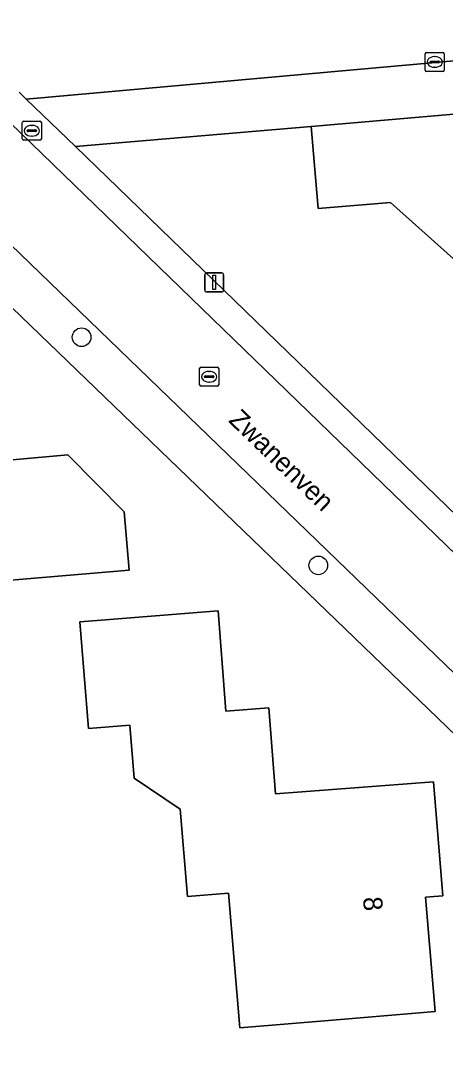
# Model space of a CAD drawing. Extents: x 163426 to 164192, y 380329 to 381641.
# Drawn here: x 164069.2 to 164091.4, y 381115.4 to 381170 of the extents above; entities that cross this region are included whole.
import ezdxf

# ---------------------------------------------------------------- set-up
doc = ezdxf.new("R2010")
doc.units = 0
for name, color, linetype in [('IMGEO_Boom', 7, 'Continuous'), ('IMGEO_Brandkraan', 7, 'Continuous'), ('IMGEO_Erf', 7, 'Continuous'), ('IMGEO_Kolk', 7, 'Continuous'), ('IMGEO_Lichtmast', 7, 'Continuous'), ('IMGEO_Openbare_ruimte_label', 7, 'Continuous'), ('IMGEO_Pand', 7, 'Continuous'), ('IMGEO_Pand_nummerreeks', 7, 'Continuous'), ('IMGEO_Rijbaan_lokaal_open', 7, 'Continuous'), ('IMGEO_Voetpad_open', 7, 'Continuous')]:
    doc.layers.add(name, color=color, linetype=linetype)

msp = doc.modelspace()

# ---------------------------------------------------------------- linework, layer by layer
at = {"layer": 'IMGEO_Boom'}
for centre in [(164072.345, 381153.442), (164084.77, 381141.476)]:
    msp.add_circle(centre, 0.489, dxfattribs=at)
at = {"layer": 'IMGEO_Brandkraan'}
for p, q in [((164069.234, 381163.847), (164069.234, 381164.699)), ((164069.309, 381164.773), (164070.161, 381164.773)), ((164069.493, 381164.267), (164069.493, 381164.279)), ((164069.536, 381164.316), (164069.934, 381164.316)), ((164069.722, 381164.553), (164069.747, 381164.553)), ((164069.977, 381164.279), (164069.977, 381164.267)), ((164070.235, 381164.699), (164070.235, 381163.847)), ((164070.161, 381163.773), (164069.309, 381163.773)), ((164069.931, 381164.23), (164069.533, 381164.23)), ((164069.745, 381163.993), (164069.72, 381163.993))]:
    msp.add_line(p, q, dxfattribs=at)
for points in [[(164069.234, 381163.847), (164069.234, 381164.699)], [(164069.309, 381164.773), (164070.161, 381164.773)], [(164070.235, 381164.699), (164070.235, 381163.847)], [(164070.161, 381163.773), (164069.309, 381163.773)]]:
    msp.add_lwpolyline(points, dxfattribs=at)
for centre, radius, start, end in [((164069.311, 381164.697), 0.0765, 91.552, 178.448), ((164069.311, 381164.697), 0.0765, 91.552, 178.448), ((164069.533, 381164.276), 0.0403, 85.8775, 175.7526), ((164069.53, 381164.266), 0.0366, 178.938, 274.7102), ((164069.934, 381164.273), 0.043, 264.8664, 352.4533), ((164069.938, 381164.278), 0.0386, 1.7309, 96.639), ((164070.159, 381164.697), 0.0765, 1.552, 88.448), ((164070.159, 381164.697), 0.0765, 1.552, 88.448), ((164069.311, 381163.849), 0.0765, 181.552, 268.448), ((164069.311, 381163.849), 0.0765, 181.552, 268.448), ((164070.159, 381163.849), 0.0765, 271.552, 358.448), ((164070.159, 381163.849), 0.0765, 271.552, 358.448)]:
    msp.add_arc(centre, radius, start, end, dxfattribs=at)
for centre, major_axis, ratio, start_param, end_param in [((164069.721, 381164.273), (-0.387, 0.002), 0.722429, 4.712389, 7.853982), ((164069.746, 381164.273), (-0.39, 0.002), 0.717154, 1.570796, 4.712389)]:
    msp.add_ellipse(centre, major_axis=major_axis, ratio=ratio, start_param=start_param, end_param=end_param, dxfattribs=at)
at = {"layer": 'IMGEO_Erf'}
for points in [[(164069.076, 381166.296), (164069.43, 381165.933), (164107.124, 381169.299), (164107.706, 381169.57), (164048.673, 381226.627), (164029.149, 381220.712), (164019.128, 381217.546), (164017.703, 381217.108), (164009.191, 381214.489), (164008.015, 381214.098), (163993.979, 381209.605), (163989.37, 381208.164), (163984.516, 381206.454), (163977.497, 381205.274), (163974.282, 381205.163), (163972.765, 381204.978), (163966.941, 381204.043), (163966.31, 381204.489)], [(164092.696, 381156.812), (164088.564, 381160.518), (164084.768, 381160.201), (164084.403, 381164.489), (164072.028, 381163.438), (164113.783, 381123.032)], [(164108.047, 381117.077), (164063.324, 381160.15)]]:
    msp.add_lwpolyline(points, dxfattribs=at)
for points in [[(164060.198, 381139.979), (164059.545, 381147.634), (164058.45, 381147.541), (164055.911, 381147.325), (164055.547, 381151.068), (164055.113, 381155.531), (164063.805, 381156.377), (164064.151, 381152.826), (164066.921, 381153.095), (164067.516, 381146.905), (164068.726, 381147.015), (164071.62, 381147.278), (164074.58, 381144.286), (164074.84, 381141.227), (164069.26, 381140.751)], [(164080.645, 381117.217), (164080.048, 381124.292), (164077.906, 381124.111), (164077.52, 381128.696), (164075.103, 381130.312), (164074.88, 381133.102), (164072.705, 381132.928), (164072.259, 381138.51), (164072.939, 381138.564), (164079.515, 381139.089), (164079.913, 381133.834), (164082.175, 381134.004), (164082.517, 381129.491), (164090.822, 381130.12), (164091.311, 381124.151), (164090.402, 381124.074), (164090.908, 381118.083), (164085.926, 381117.662)]]:
    msp.add_lwpolyline(points, close=True, dxfattribs=at)
at = {"layer": 'IMGEO_Kolk'}
for p, q in [((164090.38, 381167.453), (164090.38, 381168.305)), ((164090.455, 381168.379), (164091.307, 381168.379)), ((164090.868, 381168.159), (164090.893, 381168.159)), ((164091.381, 381168.305), (164091.381, 381167.453)), ((164090.639, 381167.873), (164090.639, 381167.885)), ((164091.077, 381167.836), (164090.679, 381167.836)), ((164090.682, 381167.922), (164091.08, 381167.922)), ((164090.891, 381167.599), (164090.866, 381167.599)), ((164091.123, 381167.885), (164091.123, 381167.873)), ((164091.307, 381167.379), (164090.455, 381167.379)), ((164078.539, 381150.947), (164078.539, 381151.799)), ((164078.614, 381151.873), (164079.466, 381151.873)), ((164079.54, 381151.799), (164079.54, 381150.947)), ((164078.798, 381151.367), (164078.798, 381151.379)), ((164079.236, 381151.33), (164078.838, 381151.33)), ((164078.841, 381151.416), (164079.239, 381151.416)), ((164079.027, 381151.653), (164079.052, 381151.653)), ((164079.282, 381151.379), (164079.282, 381151.367)), ((164079.466, 381150.873), (164078.614, 381150.873)), ((164079.05, 381151.093), (164079.025, 381151.093))]:
    msp.add_line(p, q, dxfattribs=at)
for points in [[(164090.38, 381167.453), (164090.38, 381168.305)], [(164090.455, 381168.379), (164091.307, 381168.379)], [(164091.381, 381168.305), (164091.381, 381167.453)], [(164091.307, 381167.379), (164090.455, 381167.379)], [(164078.539, 381150.947), (164078.539, 381151.799)], [(164078.614, 381151.873), (164079.466, 381151.873)], [(164079.54, 381151.799), (164079.54, 381150.947)], [(164079.466, 381150.873), (164078.614, 381150.873)]]:
    msp.add_lwpolyline(points, dxfattribs=at)
for centre, radius, start, end in [((164090.457, 381168.303), 0.0765, 91.552, 178.448), ((164090.457, 381168.303), 0.0765, 91.552, 178.448), ((164091.305, 381168.303), 0.0765, 1.552, 88.448), ((164091.305, 381168.303), 0.0765, 1.552, 88.448), ((164090.679, 381167.882), 0.0403, 85.8775, 175.7526), ((164090.676, 381167.872), 0.0366, 178.938, 274.7102), ((164091.08, 381167.879), 0.043, 264.8664, 352.4533), ((164091.084, 381167.884), 0.0386, 1.7309, 96.639), ((164090.457, 381167.455), 0.0765, 181.552, 268.448), ((164090.457, 381167.455), 0.0765, 181.552, 268.448), ((164091.305, 381167.455), 0.0765, 271.552, 358.448), ((164091.305, 381167.455), 0.0765, 271.552, 358.448), ((164078.616, 381151.797), 0.0765, 91.552, 178.448), ((164078.616, 381151.797), 0.0765, 91.552, 178.448), ((164079.464, 381151.797), 0.0765, 1.552, 88.448), ((164079.464, 381151.797), 0.0765, 1.552, 88.448), ((164078.838, 381151.376), 0.0403, 85.8775, 175.7526), ((164078.835, 381151.366), 0.0366, 178.938, 274.7102), ((164079.239, 381151.373), 0.043, 264.8664, 352.4533), ((164079.243, 381151.378), 0.0386, 1.7309, 96.639), ((164078.616, 381150.949), 0.0765, 181.552, 268.448), ((164078.616, 381150.949), 0.0765, 181.552, 268.448), ((164079.464, 381150.949), 0.0765, 271.552, 358.448), ((164079.464, 381150.949), 0.0765, 271.552, 358.448)]:
    msp.add_arc(centre, radius, start, end, dxfattribs=at)
for centre, major_axis, ratio, start_param, end_param in [((164090.867, 381167.879), (-0.387, 0.002), 0.722429, 4.712389, 7.853982), ((164090.892, 381167.879), (-0.39, 0.002), 0.717154, 1.570796, 4.712389), ((164079.026, 381151.373), (-0.387, 0.002), 0.722429, 4.712389, 7.853982), ((164079.051, 381151.373), (-0.39, 0.002), 0.717154, 1.570796, 4.712389)]:
    msp.add_ellipse(centre, major_axis=major_axis, ratio=ratio, start_param=start_param, end_param=end_param, dxfattribs=at)
at = {"layer": 'IMGEO_Lichtmast'}
for p, q in [((164078.811, 381155.919), (164078.811, 381156.719)), ((164078.811, 381156.719), (164078.811, 381155.919)), ((164078.911, 381156.819), (164079.701, 381156.819)), ((164079.701, 381156.819), (164078.911, 381156.819)), ((164079.801, 381156.719), (164079.801, 381155.919)), ((164079.801, 381155.919), (164079.801, 381156.719)), ((164079.701, 381155.819), (164078.911, 381155.819)), ((164078.911, 381155.819), (164079.701, 381155.819))]:
    msp.add_line(p, q, dxfattribs=at)
msp.add_lwpolyline([(164079.231, 381156.694), (164079.381, 381156.694), (164079.381, 381155.944), (164079.231, 381155.944), (164079.231, 381156.694)], dxfattribs=at)
for centre, start, end in [((164078.911, 381156.719), 90, 180), ((164078.911, 381156.719), 90, 180), ((164079.701, 381156.719), 0, 90), ((164079.701, 381156.719), 360, 90), ((164078.911, 381155.919), 180, 270), ((164078.911, 381155.919), 180, 270), ((164079.701, 381155.919), 270, 0), ((164079.701, 381155.919), 270, 0)]:
    msp.add_arc(centre, 0.1, start, end, dxfattribs=at)
at = {"layer": 'IMGEO_Pand'}
msp.add_lwpolyline([(164096.139, 381165.508), (164084.403, 381164.489), (164084.768, 381160.201), (164088.564, 381160.518), (164092.696, 381156.812)], dxfattribs=at)
for points in [[(164066.921, 381153.095), (164064.151, 381152.826), (164063.805, 381156.377), (164055.113, 381155.531), (164055.547, 381151.068), (164055.911, 381147.325), (164058.45, 381147.541), (164059.545, 381147.634), (164060.198, 381139.979), (164069.26, 381140.751), (164074.84, 381141.227), (164074.58, 381144.286), (164071.62, 381147.278), (164068.726, 381147.015), (164067.516, 381146.905)], [(164080.645, 381117.217), (164085.926, 381117.662), (164090.908, 381118.083), (164090.402, 381124.074), (164091.311, 381124.151), (164090.822, 381130.12), (164082.517, 381129.491), (164082.175, 381134.004), (164079.913, 381133.834), (164079.515, 381139.089), (164072.939, 381138.564), (164072.259, 381138.51), (164072.705, 381132.928), (164074.88, 381133.102), (164075.103, 381130.312), (164077.52, 381128.696), (164077.906, 381124.111), (164080.048, 381124.292)]]:
    msp.add_lwpolyline(points, close=True, dxfattribs=at)
at = {"layer": 'IMGEO_Rijbaan_lokaal_open'}
for points in [[(164141.941, 381093.714), (164112.746, 381121.956), (164068.014, 381165.227)], [(164064.951, 381161.82), (164109.62, 381118.71), (164138.201, 381091.126)]]:
    msp.add_lwpolyline(points, dxfattribs=at)
at = {"layer": 'IMGEO_Voetpad_open'}
msp.add_lwpolyline([(164096.139, 381165.508), (164096.151, 381165.734), (164109.183, 381166.887), (164107.124, 381169.299), (164069.43, 381165.933), (164072.028, 381163.438), (164084.403, 381164.489)], close=True, dxfattribs=at)
for points in [[(164142.972, 381094.786), (164113.783, 381123.032), (164072.028, 381163.438), (164069.43, 381165.933), (164069.076, 381166.296)], [(164068.014, 381165.227), (164112.746, 381121.956), (164141.941, 381093.714)], [(164138.201, 381091.126), (164109.62, 381118.71), (164064.951, 381161.82)], [(164063.324, 381160.15), (164108.047, 381117.077), (164136.643, 381089.535)]]:
    msp.add_lwpolyline(points, dxfattribs=at)

# ---------------------------------------------------------------- texts
at = {"layer": 'IMGEO_Openbare_ruimte_label'}
msp.add_text('Zwanenven', height=1, rotation=316.1344, dxfattribs=at).set_placement((164080.012, 381149.034))
at = {"layer": 'IMGEO_Pand_nummerreeks'}
msp.add_text('8', height=1, rotation=274.8277, dxfattribs=at).set_placement((164087.112, 381124.058))

doc.saveas('drawing.dxf')
